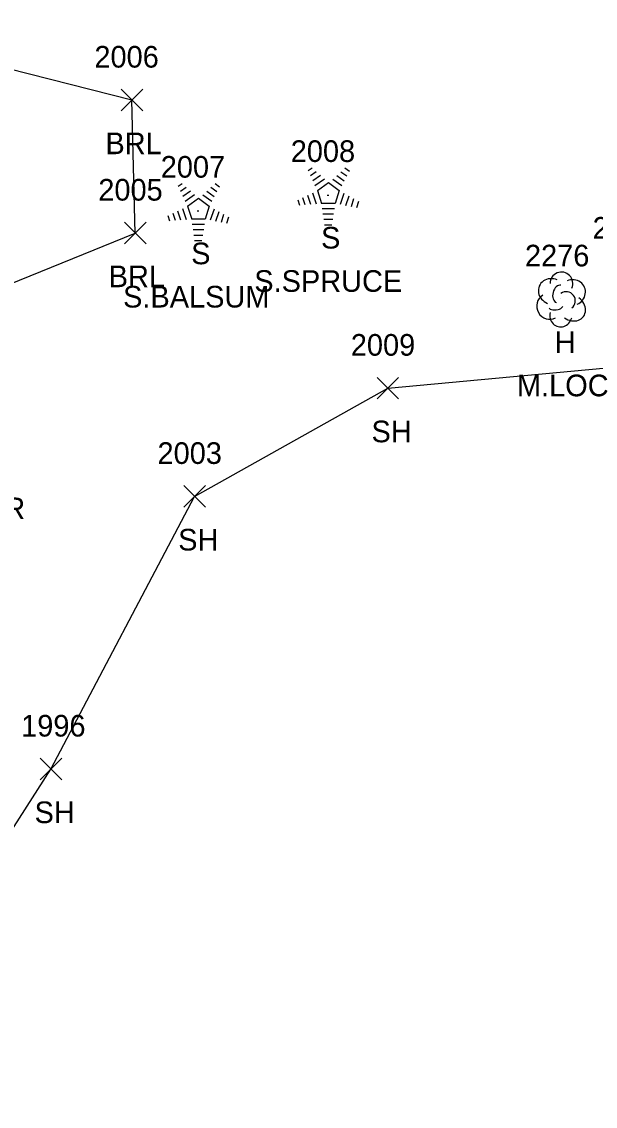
# Model space of a CAD drawing. Extents: x 1461855 to 1464118, y 556196 to 557441.
# Drawn here: x 1461986.2 to 1462039.2, y 556302.5 to 556402.7 of the extents above; entities that cross this region are included whole.
import ezdxf

# ---------------------------------------------------------------- set-up
doc = ezdxf.new("R2010")
doc.units = 0
for name, color, linetype in [('L_A', 7, 'Continuous'), ('L_C', 7, 'Continuous'), ('L_I', 7, 'Continuous'), ('L_TIC', 7, 'Continuous'), ('LABL', 7, 'Continuous'), ('LSOGP', 7, 'Continuous'), ('LTC', 7, 'Continuous'), ('LTD', 7, 'Continuous')]:
    doc.layers.add(name, color=color, linetype=linetype)

msp = doc.modelspace()

# ---------------------------------------------------------------- linework, layer by layer
at = {"layer": 'L_TIC'}
for points in [[(1461995.43, 556394.47), (1461997.43, 556396.47)], [(1461997.43, 556394.47), (1461995.43, 556396.47)], [(1461995.74, 556382.18), (1461997.74, 556384.18)], [(1461997.74, 556382.18), (1461995.74, 556384.18)], [(1462019.07, 556367.85), (1462021.07, 556369.85)], [(1462021.07, 556367.85), (1462019.07, 556369.85)], [(1462001.21, 556357.85), (1462003.21, 556359.85)], [(1462003.21, 556357.85), (1462001.21, 556359.85)], [(1461987.94, 556332.66), (1461989.94, 556334.66)], [(1461989.94, 556332.66), (1461987.94, 556334.66)]]:
    msp.add_lwpolyline(points, dxfattribs=at)
at = {"layer": 'LABL'}
msp.add_lwpolyline([(1461983.43, 556361.75), (1461982.22, 556377.29), (1461996.74, 556383.18), (1461996.43, 556395.47), (1461979.3, 556399.79)], dxfattribs=at)
at = {"layer": 'LSOGP'}
msp.add_lwpolyline([(1461899.53, 556420.36), (1461901.26, 556394.02), (1461900.31, 556380.44), (1461897.43, 556350.3), (1461898.1, 556310.92), (1461906.84, 556309.95), (1461911.01, 556309.05), (1461914.87, 556308.56), (1461925.46, 556305.98), (1461935.99, 556304.71), (1461940.92, 556304.12), (1461944.6, 556304.08), (1461960.35, 556302.49), (1461969.08, 556302.64), (1461988.94, 556333.66), (1462002.21, 556358.85), (1462020.07, 556368.85), (1462042.96, 556370.97)], dxfattribs=at)
at = {"layer": 'LTC'}
for p, q in [((1462012.71, 556388.96), (1462013.07, 556389.22)), ((1462016.11, 556389.2), (1462016.53, 556388.9)), ((1462012.92, 556388.5), (1462013.45, 556388.88)), ((1462013.13, 556388.03), (1462013.84, 556388.54)), ((1462013.34, 556387.57), (1462014.22, 556388.2)), ((1462015, 556388.16), (1462015.81, 556387.57)), ((1462015.37, 556388.51), (1462016.05, 556388.01)), ((1462015.74, 556388.85), (1462016.29, 556388.46)), ((1462000.71, 556387.51), (1462001.06, 556387.77)), ((1462000.92, 556387.05), (1462001.45, 556387.43)), ((1462001.13, 556386.58), (1462001.83, 556387.09)), ((1462003.36, 556387.06), (1462004.04, 556386.56)), ((1462003.73, 556387.41), (1462004.28, 556387.01)), ((1462004.11, 556387.75), (1462004.52, 556387.45)), ((1462013.57, 556387.11), (1462014.58, 556387.84)), ((1462013.57, 556387.11), (1462013.95, 556385.92)), ((1462014.58, 556387.84), (1462015.58, 556387.12)), ((1462015.58, 556387.12), (1462015.19, 556385.92)), ((1462001.34, 556386.12), (1462002.21, 556386.75)), ((1462001.56, 556385.66), (1462002.57, 556386.4)), ((1462002.57, 556386.4), (1462003.57, 556385.67)), ((1462002.99, 556386.71), (1462003.8, 556386.12)), ((1462011.75, 556386.24), (1462011.9, 556385.77)), ((1462012.2, 556386.46), (1462012.41, 556385.81)), ((1462012.66, 556386.67), (1462012.93, 556385.84)), ((1462013.11, 556386.89), (1462013.44, 556385.87)), ((1462015.19, 556385.92), (1462013.95, 556385.92)), ((1462016.01, 556386.85), (1462015.68, 556385.81)), ((1462016.46, 556386.6), (1462016.17, 556385.71)), ((1462016.9, 556386.35), (1462016.67, 556385.62)), ((1462017.35, 556386.1), (1462017.16, 556385.52)), ((1462000.2, 556385.01), (1462000.41, 556384.36)), ((1462000.65, 556385.23), (1462000.92, 556384.39)), ((1462001.11, 556385.44), (1462001.44, 556384.42)), ((1462001.56, 556385.66), (1462001.95, 556384.47)), ((1462003.57, 556385.67), (1462003.18, 556384.47)), ((1462004.01, 556385.4), (1462003.67, 556384.36)), ((1462004.45, 556385.15), (1462004.16, 556384.26)), ((1462004.9, 556384.9), (1462004.66, 556384.17)), ((1462015.15, 556385.42), (1462014, 556385.42)), ((1462015.06, 556384.92), (1462014.07, 556384.92)), ((1461999.74, 556384.79), (1461999.89, 556384.32)), ((1462003.18, 556384.47), (1462001.95, 556384.47)), ((1462003.14, 556383.97), (1462002, 556383.97)), ((1462005.34, 556384.65), (1462005.15, 556384.07)), ((1462014.98, 556384.42), (1462014.15, 556384.42)), ((1462014.9, 556383.92), (1462014.22, 556383.92)), ((1462003.06, 556383.47), (1462002.07, 556383.47)), ((1462002.97, 556382.97), (1462002.14, 556382.97)), ((1462002.89, 556382.47), (1462002.21, 556382.47))]:
    msp.add_line(p, q, dxfattribs=at)
at = {"layer": 'LTD'}
msp.add_line((1462036.06, 556377.1), (1462036.06, 556377.1), dxfattribs=at)
msp.add_line((1462036.06, 556377.1), (1462036.06, 556377.1), dxfattribs=at)
msp.add_arc((1462036.11, 556378.53), 1.05, 335.5272, 180.9563, dxfattribs=at)
for centre, major_axis, ratio, start_param, end_param in [((1462035.27, 556377.77), (1.21, -0.51), 0.895232, 1.570796, 4.712389), ((1462037.1, 556377.68), (-1.14, -0.48), 0.949671, 1.570796, 4.712389), ((1462035.85, 556377.56), (-0.208, -0.792), 0.645439, 3.141593, 6.283185), ((1462034.98, 556376.39), (0.58, -1.04), 0.959034, 3.141593, 6.283185), ((1462036.56, 556376.93), (-0.5, 0.667), 0.989748, 3.141593, 6.283185), ((1462037.06, 556376.27), (-1.09, 0.79), 0.841452, 1.570796, 4.712389), ((1462035.6, 556376.35), (-0.625, -0.083), 0.423636, 0, 3.141593), ((1462036.06, 556375.6), (0.26, 1.06), 0.942809, 1.570796, 4.712389)]:
    msp.add_ellipse(centre, major_axis=major_axis, ratio=ratio, start_param=start_param, end_param=end_param, dxfattribs=at)

# ---------------------------------------------------------------- texts
at = {"layer": 'L_A'}
for s, p in [('BRL', (1461993.98, 556390.47)), ('S', (1462013.9, 556381.75)), ('S', (1462001.9, 556380.3)), ('BRL', (1461994.28, 556378.18)), ('H', (1462035.49, 556372.1)), ('SH', (1462018.56, 556363.85)), ('BRR', (1461980.92, 556356.75)), ('SH', (1462000.7, 556353.85)), ('SH', (1461987.43, 556328.66))]:
    msp.add_text(s, height=2, dxfattribs=at).set_placement(p)
at = {"layer": 'L_C'}
for s, p in [('S.SPRUCE', (1462007.73, 556377.75)), ('S.BALSUM', (1461995.61, 556376.3)), ('M.LOC', (1462032, 556368.1))]:
    msp.add_text(s, height=2, dxfattribs=at).set_placement(p)
at = {"layer": 'L_I'}
for s, p in [('2006', (1461992.96, 556398.47)), ('2008', (1462011.1, 556389.75)), ('2007', (1461999.09, 556388.3)), ('2005', (1461993.32, 556386.18)), ('2274', (1462038.99, 556382.66)), ('2276', (1462032.74, 556380.1)), ('2009', (1462016.65, 556371.85)), ('2003', (1461998.79, 556361.85)), ('1996', (1461986.19, 556336.66))]:
    msp.add_text(s, height=2, dxfattribs=at).set_placement(p)
at = {"layer": 'LTC'}
for p in [(1462014.46, 556386.86), (1462002.45, 556385.41)]:
    msp.add_text('.', height=1.04, rotation=270, dxfattribs=at).set_placement(p)

doc.saveas('drawing.dxf')
